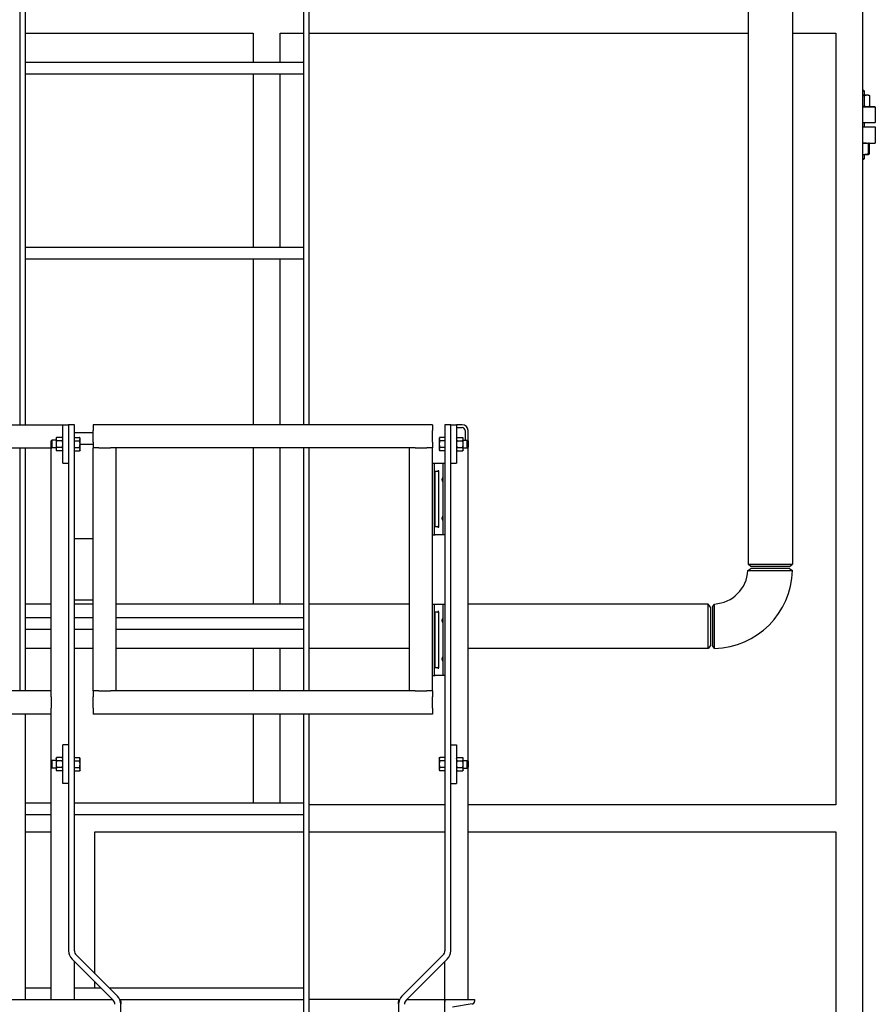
# Model space of a CAD drawing. Header units: inches. Extents: x 24 to 1128, y -58 to 748.
# Tile 574 of 656: x 981 to 1036, y 269 to 333. Entities that reach past the tile are written whole.
import ezdxf

# ---------------------------------------------------------------- set-up
doc = ezdxf.new("R2010")
doc.units = ezdxf.units.IN
doc.header["$LTSCALE"] = 32
doc.header["$MEASUREMENT"] = 0
doc.layers.add('Visible (ANSI)', color=7, linetype='Continuous', lineweight=30)

msp = doc.modelspace()

# ---------------------------------------------------------------- linework, layer by layer
at = {"layer": 'Visible (ANSI)'}
for p, q in [((1027.87834, 356.4648), (1027.87834, 297.56504)), ((1030.75334, 356.4648), (1030.75334, 297.56504)), ((980.69084, 333.79801), (980.69084, 306.60867)), ((981.06584, 306.60867), (981.06584, 333.79801)), ((999.06584, 333.79801), (999.06584, 306.60867)), ((999.44084, 306.60867), (999.44084, 333.79801)), ((1035.31584, 185.86817), (1035.31584, 333.73367)), ((981.06584, 331.98367), (995.81584, 331.98367)), ((995.81584, 331.98367), (995.81584, 330.10867)), ((997.56584, 330.10867), (997.56584, 331.98367)), ((997.56584, 331.98367), (999.06584, 331.98367)), ((999.44084, 331.98367), (1027.87834, 331.98367)), ((1030.75334, 331.98367), (1033.56584, 331.98367)), ((1033.56584, 331.98367), (1033.56584, 281.98367)), ((981.06584, 330.10867), (999.06584, 330.10867)), ((981.06584, 329.35867), (999.06584, 329.35867)), ((995.81584, 329.35867), (995.81584, 318.10867)), ((997.56584, 318.10867), (997.56584, 329.35867)), ((1035.31584, 328.29867), (1035.36564, 328.29867)), ((1035.42814, 328.23617), (1035.31584, 328.23617)), ((1035.36564, 328.29867), (1035.42814, 328.23617)), ((1035.42814, 327.96267), (1035.42814, 328.23617)), ((1035.59351, 327.96267), (1035.31584, 327.96267)), ((1035.4122, 327.27376), (1035.4122, 327.91758)), ((1035.67814, 327.96267), (1035.59351, 327.96267)), ((1035.67814, 327.96267), (1035.77365, 327.91813)), ((1035.77483, 327.27376), (1035.77483, 327.91758)), ((1035.31584, 327.22867), (1036.08885, 327.22867)), ((1036.1201, 327.19742), (1035.31584, 327.19742)), ((1035.67814, 327.22867), (1035.77365, 327.2732)), ((1036.08885, 327.22867), (1036.1201, 327.19742)), ((1036.1201, 327.19742), (1036.1201, 326.19992)), ((1035.31584, 326.19992), (1036.1201, 326.19992)), ((1036.08885, 326.16867), (1035.31584, 326.16867)), ((1035.42814, 325.92367), (1035.42814, 326.16867)), ((1036.08885, 326.16867), (1036.1201, 326.19992)), ((1035.31584, 325.92367), (1036.1201, 325.92367)), ((1036.1201, 325.92367), (1036.1201, 324.86367)), ((1035.31584, 324.86367), (1036.1201, 324.86367)), ((1035.67814, 324.86367), (1035.70019, 324.85339)), ((1035.67814, 324.17476), (1035.67814, 324.81858)), ((1035.75024, 324.17476), (1035.75024, 324.81858)), ((1035.31584, 324.12967), (1035.36564, 324.12967)), ((1035.31584, 323.86117), (1035.42814, 323.86117)), ((1035.36564, 323.79867), (1035.31584, 323.79867)), ((1035.36564, 324.12967), (1035.67814, 324.12967)), ((1035.36564, 323.79867), (1035.42814, 323.86117)), ((1035.42814, 323.86117), (1035.42814, 324.12967)), ((1035.67814, 324.12967), (1035.70019, 324.13995)), ((981.06584, 318.10867), (999.06584, 318.10867)), ((981.06584, 317.35867), (999.06584, 317.35867)), ((995.81584, 317.35867), (995.81584, 306.60867)), ((997.56584, 306.60867), (997.56584, 317.35867)), ((905.73584, 306.60867), (983.48584, 306.60867)), ((983.48584, 304.10867), (983.48584, 306.60867)), ((983.48584, 306.60867), (983.86084, 306.60867)), ((984.23584, 306.60867), (983.86084, 306.60867)), ((983.86084, 306.60867), (983.86084, 272.514)), ((984.23584, 272.514), (984.23584, 306.60867)), ((1007.44135, 306.60867), (985.44135, 306.60867)), ((985.44135, 306.60867), (985.44135, 306.23367)), ((1007.44135, 306.60867), (1007.44135, 306.23367)), ((1008.61084, 306.60867), (1008.23584, 306.60867)), ((1008.23584, 306.60867), (1008.23584, 272.514)), ((1008.61084, 306.60867), (1008.98584, 306.60867)), ((1008.61084, 272.514), (1008.61084, 306.60867)), ((1008.98584, 306.60867), (1008.98584, 304.10867)), ((1009.36084, 306.60867), (1008.98584, 306.60867)), ((1008.98584, 306.42117), (1009.36084, 306.42117)), ((983.04784, 305.73367), (983.08133, 305.79168)), ((983.04784, 305.73367), (983.04784, 305.68343)), ((983.04784, 305.68343), (983.04784, 305.35867)), ((983.45234, 305.79168), (983.08133, 305.79168)), ((983.48584, 305.73367), (983.45234, 305.79168)), ((984.23584, 306.10867), (985.44135, 306.10867)), ((984.23584, 305.68343), (984.23584, 305.79168)), ((984.23584, 305.79168), (984.56635, 305.79168)), ((984.23584, 305.73367), (984.23584, 305.73367)), ((984.23584, 305.57518), (984.23584, 305.68343)), ((984.59984, 305.73367), (984.56635, 305.79168)), ((984.59984, 305.68343), (984.59984, 305.73367)), ((984.59984, 305.35867), (984.59984, 305.68343)), ((985.44135, 305.48367), (985.44135, 306.23367)), ((1007.44135, 305.48367), (1007.44135, 306.23367)), ((1007.87183, 305.73367), (1007.90533, 305.79168)), ((1007.87183, 305.73367), (1007.87183, 305.68343)), ((1007.87183, 305.68343), (1007.87183, 305.35867)), ((1008.23583, 305.79168), (1007.90533, 305.79168)), ((1008.23583, 305.79168), (1008.23583, 305.68343)), ((1008.23583, 305.73367), (1008.23584, 305.73367)), ((1008.23583, 305.68343), (1008.23583, 305.57518)), ((1008.98584, 305.73367), (1009.01933, 305.79168)), ((1009.01933, 305.79168), (1009.39034, 305.79168)), ((1009.42384, 305.73367), (1009.39034, 305.79168)), ((1009.42384, 305.68343), (1009.42384, 305.73367)), ((1009.42384, 305.35867), (1009.42384, 305.68343)), ((1009.54834, 306.23367), (1009.54834, 305.60867)), ((1009.73584, 305.56148), (1009.73584, 306.23367)), ((905.73584, 305.10867), (982.73584, 305.10867)), ((980.69084, 305.10867), (980.69084, 289.35867)), ((981.06584, 289.35867), (981.06584, 305.10867)), ((982.73584, 305.56148), (982.78161, 305.60867)), ((982.73584, 305.15586), (982.73584, 305.56148)), ((982.73584, 305.15586), (982.78161, 305.10867)), ((982.73584, 305.10867), (982.78161, 305.10867)), ((982.73584, 289.35867), (982.73584, 305.10867)), ((982.78161, 305.60867), (982.78161, 305.10867)), ((983.04784, 305.60867), (982.78161, 305.60867)), ((983.04784, 305.10867), (982.78161, 305.10867)), ((983.04784, 305.35867), (983.04784, 305.03391)), ((983.04784, 305.03391), (983.04784, 304.98367)), ((983.45234, 305.57518), (983.08133, 305.57518)), ((983.45234, 305.14216), (983.08133, 305.14216)), ((984.23584, 305.57518), (984.56635, 305.57518)), ((984.23584, 305.35867), (984.23584, 305.57518)), ((984.23584, 305.14216), (984.23584, 305.35867)), ((984.23584, 305.14216), (984.56635, 305.14216)), ((984.23584, 305.03391), (984.23584, 305.14216)), ((984.23584, 304.92566), (984.23584, 305.03391)), ((984.59984, 305.35867), (985.44135, 305.35867)), ((984.59984, 305.03391), (984.59984, 305.35867)), ((984.59984, 304.98367), (984.59984, 305.03391)), ((985.44135, 305.48367), (985.44135, 305.10867)), ((985.44135, 289.35867), (985.44135, 305.10867)), ((985.81635, 305.10867), (985.44135, 305.10867)), ((985.81635, 305.10867), (986.56635, 305.10867)), ((986.94135, 305.10867), (986.56635, 305.10867)), ((1005.94135, 305.10867), (986.94135, 305.10867)), ((986.94135, 289.35867), (986.94135, 305.10867)), ((995.81584, 305.10867), (995.81584, 294.98367)), ((997.56584, 294.98367), (997.56584, 305.10867)), ((999.06584, 305.10867), (999.06584, 289.35867)), ((999.44084, 289.35867), (999.44084, 305.10867)), ((1005.94135, 289.35867), (1005.94135, 305.10867)), ((1006.31635, 305.10867), (1005.94135, 305.10867)), ((1006.31635, 305.10867), (1007.06635, 305.10867)), ((1007.44135, 305.10867), (1007.06635, 305.10867)), ((1007.44135, 305.48367), (1007.44135, 305.10867)), ((1007.44135, 289.35867), (1007.44135, 305.10867)), ((1007.87183, 305.35867), (1007.87183, 305.03391)), ((1007.87183, 305.03391), (1007.87183, 304.98367)), ((1008.23583, 305.57518), (1007.90533, 305.57518)), ((1008.23583, 305.14216), (1007.90533, 305.14216)), ((1008.23583, 305.57518), (1008.23583, 305.35867)), ((1008.23583, 305.35867), (1008.23583, 305.14216)), ((1008.23583, 305.14216), (1008.23583, 305.03391)), ((1008.23583, 305.03391), (1008.23583, 304.92566)), ((1009.01933, 305.57518), (1009.39034, 305.57518)), ((1009.01933, 305.14216), (1009.39034, 305.14216)), ((1009.42384, 305.60867), (1009.69007, 305.60867)), ((1009.42384, 305.03391), (1009.42384, 305.35867)), ((1009.42384, 305.10867), (1009.69007, 305.10867)), ((1009.42384, 304.98367), (1009.42384, 305.03391)), ((1009.69007, 305.10867), (1009.69007, 305.60867)), ((1009.73584, 305.56148), (1009.69007, 305.60867)), ((1009.73584, 305.15586), (1009.69007, 305.10867)), ((1009.69007, 305.10867), (1009.73584, 305.10867)), ((1009.73584, 305.56148), (1009.73584, 305.15586)), ((1009.73584, 284.81148), (1009.73584, 305.10867)), ((983.04784, 304.98367), (983.08133, 304.92566)), ((983.45234, 304.92566), (983.08133, 304.92566)), ((983.48584, 304.98367), (983.45234, 304.92566)), ((984.23584, 304.98367), (984.23584, 304.98367)), ((984.23584, 304.92566), (984.56635, 304.92566)), ((984.59984, 304.98367), (984.56635, 304.92566)), ((1007.87183, 304.98367), (1007.90533, 304.92566)), ((1008.23583, 304.92566), (1007.90533, 304.92566)), ((1008.23583, 304.98367), (1008.23584, 304.98367)), ((1008.98584, 304.98367), (1009.01933, 304.92566)), ((1009.01933, 304.92566), (1009.39034, 304.92566)), ((1009.42384, 304.98367), (1009.39034, 304.92566)), ((983.48584, 304.10867), (983.86084, 304.10867)), ((1007.44135, 304.10867), (1007.56635, 304.10867)), ((1007.56635, 299.48367), (1007.56635, 304.10867)), ((1007.56635, 304.10867), (1007.60321, 304.10867)), ((1007.60321, 304.10867), (1008.11084, 304.10867)), ((1008.11084, 304.10867), (1008.23584, 304.10867)), ((1008.11084, 304.10867), (1008.11084, 299.48367)), ((1008.61084, 304.10867), (1008.98584, 304.10867)), ((1007.60471, 300.02534), (1007.60471, 303.567)), ((1007.60607, 303.60867), (1007.77059, 303.60867)), ((1007.83309, 303.61507), (1007.83309, 299.97727)), ((1007.77059, 299.98367), (1007.60607, 299.98367)), ((1007.44135, 299.48367), (1007.56635, 299.48367)), ((1007.56635, 299.48367), (1007.60321, 299.48367)), ((1008.11084, 299.48367), (1007.60321, 299.48367)), ((1008.23584, 299.48367), (1008.11084, 299.48367)), ((984.23584, 299.23367), (985.44135, 299.23367)), ((1027.87834, 297.56504), (1030.75334, 297.56504)), ((1028.06584, 297.42117), (1027.87834, 297.56504)), ((1030.56584, 297.42117), (1028.06584, 297.42117)), ((1030.56584, 297.42117), (1030.75334, 297.56504)), ((1027.87145, 297.15385), (1028.06334, 297.29617)), ((1030.56824, 297.29617), (1028.06334, 297.29617)), ((1030.56834, 297.29617), (1030.75389, 297.15379)), ((982.73584, 294.98367), (981.06584, 294.98367)), ((985.44135, 295.23367), (984.23584, 295.23367)), ((985.44135, 294.98367), (984.23584, 294.98367)), ((999.06584, 294.98367), (986.94135, 294.98367)), ((1005.94135, 294.98367), (999.44084, 294.98367)), ((1007.44135, 294.98367), (1007.56635, 294.98367)), ((1007.56635, 290.35867), (1007.56635, 294.98367)), ((1007.56635, 294.98367), (1007.60321, 294.98367)), ((1007.60321, 294.98367), (1008.11084, 294.98367)), ((1008.11084, 294.98367), (1008.23584, 294.98367)), ((1008.11084, 294.98367), (1008.11084, 290.35867)), ((1025.29696, 294.98367), (1009.73584, 294.98367)), ((1025.29696, 292.10867), (1025.29696, 294.98367)), ((1025.44084, 294.79617), (1025.29696, 294.98367)), ((1025.56584, 294.79867), (1025.70816, 294.99056)), ((1007.60471, 290.90034), (1007.60471, 294.442)), ((1007.60607, 294.48367), (1007.77059, 294.48367)), ((1007.83309, 294.49007), (1007.83309, 290.85227)), ((1025.44084, 294.79617), (1025.44084, 292.29617)), ((1025.56584, 294.79867), (1025.56584, 292.29377)), ((981.06584, 294.10867), (982.73584, 294.10867)), ((984.23584, 294.10867), (985.44135, 294.10867)), ((986.94135, 294.10867), (999.06584, 294.10867)), ((981.06584, 293.35867), (982.73584, 293.35867)), ((984.23584, 293.35867), (985.44135, 293.35867)), ((986.94135, 293.35867), (999.06584, 293.35867)), ((1025.44084, 292.29617), (1025.29696, 292.10867)), ((1025.70821, 292.10812), (1025.56584, 292.29367)), ((982.73584, 292.10867), (981.06584, 292.10867)), ((985.44135, 292.10867), (984.23584, 292.10867)), ((999.06584, 292.10867), (986.94135, 292.10867)), ((995.81584, 292.10867), (995.81584, 289.35867)), ((997.56584, 289.35867), (997.56584, 292.10867)), ((1005.94135, 292.10867), (999.44084, 292.10867)), ((1025.29696, 292.10867), (1009.73584, 292.10867)), ((1007.44135, 290.35867), (1007.56635, 290.35867)), ((1007.56635, 290.35867), (1007.60321, 290.35867)), ((1008.11084, 290.35867), (1007.60321, 290.35867)), ((1007.77059, 290.85867), (1007.60607, 290.85867)), ((1008.23584, 290.35867), (1008.11084, 290.35867)), ((982.73584, 289.35867), (905.73584, 289.35867)), ((982.73584, 288.98367), (982.73584, 289.35867)), ((985.44135, 289.35867), (985.44135, 288.98367)), ((985.81635, 289.35867), (985.44135, 289.35867)), ((985.81635, 289.35867), (986.56635, 289.35867)), ((986.94135, 289.35867), (986.56635, 289.35867)), ((1005.94135, 289.35867), (986.94135, 289.35867)), ((1006.31635, 289.35867), (1005.94135, 289.35867)), ((1006.31635, 289.35867), (1007.06635, 289.35867)), ((1007.44135, 289.35867), (1007.06635, 289.35867)), ((1007.44135, 289.35867), (1007.44135, 288.98367)), ((982.73584, 288.98367), (982.73584, 288.23367)), ((985.44135, 288.23367), (985.44135, 288.98367)), ((1007.44135, 288.23367), (1007.44135, 288.98367)), ((982.73584, 287.85867), (905.73584, 287.85867)), ((981.06584, 269.35867), (981.06584, 287.85867)), ((982.73584, 287.85867), (982.73584, 288.23367)), ((982.73584, 284.81148), (982.73584, 287.85867)), ((985.44135, 288.23367), (985.44135, 287.85867)), ((1007.44135, 287.85867), (985.44135, 287.85867)), ((995.81584, 287.85867), (995.81584, 282.10867)), ((997.56584, 282.10867), (997.56584, 287.85867)), ((999.06584, 287.85867), (999.06584, 265.60867)), ((999.44084, 265.60867), (999.44084, 287.85867)), ((1007.44135, 288.23367), (1007.44135, 287.85867)), ((983.86084, 285.85867), (983.48584, 285.85867)), ((983.48584, 283.35867), (983.48584, 285.85867)), ((1008.61084, 285.85867), (1008.98584, 285.85867)), ((1008.98584, 285.85867), (1008.98584, 283.35867)), ((982.73584, 284.81148), (982.78161, 284.85867)), ((982.73584, 284.40586), (982.73584, 284.81148)), ((982.78161, 284.85867), (982.78161, 284.35867)), ((983.04784, 284.85867), (982.78161, 284.85867)), ((983.04784, 284.98367), (983.08133, 285.04168)), ((983.04784, 284.98367), (983.04784, 284.93343)), ((983.04784, 284.93343), (983.04784, 284.60867)), ((983.04784, 284.60867), (983.04784, 284.28391)), ((983.45234, 285.04168), (983.08133, 285.04168)), ((983.45234, 284.82518), (983.08133, 284.82518)), ((983.48584, 284.98367), (983.45234, 285.04168)), ((984.23584, 284.93343), (984.23584, 285.04168)), ((984.23584, 285.04168), (984.56635, 285.04168)), ((984.23584, 284.98367), (984.23584, 284.98367)), ((984.23584, 284.82518), (984.23584, 284.93343)), ((984.23584, 284.82518), (984.56635, 284.82518)), ((984.23584, 284.60867), (984.23584, 284.82518)), ((984.23584, 284.39216), (984.23584, 284.60867)), ((984.59984, 284.98367), (984.56635, 285.04168)), ((984.59984, 284.93343), (984.59984, 284.98367)), ((984.59984, 284.60867), (984.59984, 284.93343)), ((984.59984, 284.28391), (984.59984, 284.60867)), ((1007.87183, 284.98367), (1007.90533, 285.04168)), ((1007.87183, 284.98367), (1007.87183, 284.93343)), ((1007.87183, 284.93343), (1007.87183, 284.60867)), ((1007.87183, 284.60867), (1007.87183, 284.28391)), ((1008.23583, 285.04168), (1007.90533, 285.04168)), ((1008.23583, 284.82518), (1007.90533, 284.82518)), ((1008.23583, 285.04168), (1008.23583, 284.93343)), ((1008.23583, 284.98367), (1008.23584, 284.98367)), ((1008.23583, 284.93343), (1008.23583, 284.82518)), ((1008.23583, 284.82518), (1008.23583, 284.60867)), ((1008.23583, 284.60867), (1008.23583, 284.39216)), ((1008.98584, 284.98367), (1009.01933, 285.04168)), ((1009.01933, 285.04168), (1009.39034, 285.04168)), ((1009.01933, 284.82518), (1009.39034, 284.82518)), ((1009.42384, 284.98367), (1009.39034, 285.04168)), ((1009.42384, 284.93343), (1009.42384, 284.98367)), ((1009.42384, 284.60867), (1009.42384, 284.93343)), ((1009.42384, 284.85867), (1009.69007, 284.85867)), ((1009.42384, 284.28391), (1009.42384, 284.60867)), ((1009.69007, 284.35867), (1009.69007, 284.85867)), ((1009.73584, 284.81148), (1009.69007, 284.85867)), ((1009.73584, 284.81148), (1009.73584, 284.40586)), ((982.73584, 284.40586), (982.78161, 284.35867)), ((982.73584, 269.35867), (982.73584, 284.40586)), ((983.04784, 284.35867), (982.78161, 284.35867)), ((983.04784, 284.28391), (983.04784, 284.23367)), ((983.04784, 284.23367), (983.08133, 284.17566)), ((983.45234, 284.39216), (983.08133, 284.39216)), ((983.45234, 284.17566), (983.08133, 284.17566)), ((983.48584, 284.23367), (983.45234, 284.17566)), ((984.23584, 284.39216), (984.56635, 284.39216)), ((984.23584, 284.28391), (984.23584, 284.39216)), ((984.23584, 284.17566), (984.23584, 284.28391)), ((984.23584, 284.23367), (984.23584, 284.23367)), ((984.23584, 284.17566), (984.56635, 284.17566)), ((984.59984, 284.23367), (984.56635, 284.17566)), ((984.59984, 284.23367), (984.59984, 284.28391)), ((1007.87183, 284.28391), (1007.87183, 284.23367)), ((1007.87183, 284.23367), (1007.90533, 284.17566)), ((1008.23583, 284.39216), (1007.90533, 284.39216)), ((1008.23583, 284.17566), (1007.90533, 284.17566)), ((1008.23583, 284.39216), (1008.23583, 284.28391)), ((1008.23583, 284.28391), (1008.23583, 284.17566)), ((1008.23583, 284.23367), (1008.23584, 284.23367)), ((1008.98584, 284.23367), (1009.01933, 284.17566)), ((1009.01933, 284.39216), (1009.39034, 284.39216)), ((1009.01933, 284.17566), (1009.39034, 284.17566)), ((1009.42384, 284.23367), (1009.39034, 284.17566)), ((1009.42384, 284.35867), (1009.69007, 284.35867)), ((1009.42384, 284.23367), (1009.42384, 284.28391)), ((1009.73584, 284.40586), (1009.69007, 284.35867)), ((1009.73584, 269.35867), (1009.73584, 284.40586)), ((983.86084, 283.35867), (983.48584, 283.35867)), ((1008.61084, 283.35867), (1008.98584, 283.35867)), ((981.06584, 282.10867), (982.73584, 282.10867)), ((984.23584, 282.10867), (999.06584, 282.10867)), ((1008.23584, 281.98367), (999.44084, 281.98367)), ((1033.56584, 281.98367), (1009.73584, 281.98367)), ((981.06584, 281.35867), (982.73584, 281.35867)), ((984.23584, 281.35867), (999.06584, 281.35867)), ((981.06584, 280.23367), (982.73584, 280.23367)), ((985.56584, 271.02867), (985.56584, 280.23367)), ((985.56584, 280.23367), (999.06584, 280.23367)), ((999.44084, 280.23367), (1008.23584, 280.23367)), ((1009.73584, 280.23367), (1033.56584, 280.23367)), ((1033.56584, 280.23367), (1033.56584, 232.23367)), ((984.08051, 271.98367), (986.751, 269.31317)), ((987.01617, 269.57834), (984.34567, 272.24883)), ((1008.126, 272.24883), (1005.45551, 269.57834)), ((1005.72067, 269.31317), (1008.39117, 271.98367)), ((984.23584, 269.35867), (984.23584, 271.82834)), ((1008.23584, 269.35867), (1008.23584, 271.82834)), ((981.06584, 270.10867), (982.73584, 270.10867)), ((984.23584, 270.10867), (985.95551, 270.10867)), ((985.56584, 270.10867), (985.56584, 270.49834)), ((986.48584, 270.10867), (999.06584, 270.10867)), ((905.73584, 269.35867), (986.70551, 269.35867)), ((987.16847, 269.35867), (987.23584, 269.35867)), ((987.23584, 269.35867), (999.06584, 269.35867)), ((987.23584, 269.23765), (987.23584, 269.35867)), ((1005.23584, 269.35867), (999.44084, 269.35867)), ((1005.23584, 269.35867), (1005.23584, 269.23765)), ((1005.23584, 269.35867), (1005.3032, 269.35867)), ((1005.76617, 269.35867), (1008.23584, 269.35867)), ((1008.23584, 263.35867), (1008.23584, 269.35867)), ((1008.23584, 269.35867), (1010.15584, 269.35867)), ((1008.23584, 269.35867), (1008.23584, 269.23765)), ((1010.15584, 269.35867), (1010.15584, 269.23765)), ((987.23584, 269.23765), (987.23584, 269.06851)), ((987.23584, 269.04801), (987.23584, 269.06851)), ((987.23584, 172.60867), (987.23584, 269.04801)), ((1005.23584, 269.06851), (1005.23584, 269.23765)), ((1005.23584, 269.06851), (1005.23584, 269.04801)), ((1005.23584, 269.04801), (1005.23584, 172.60867)), ((1010.01264, 269.06851), (1008.72223, 268.85257))]:
    msp.add_line(p, q, dxfattribs=at)
for centre, radius, start, end in [((1009.36084, 306.23367), 0.375, 0, 90), ((1009.36084, 306.23367), 0.1875, 0, 90), ((1007.77059, 303.54617), 0.0625, 0, 90), ((1007.77059, 300.04617), 0.0625, 270, 0), ((1025.56584, 297.29617), 2.31, 273.5322723, 356.4677277), ((1025.56584, 297.29617), 5.19, 271.5719678, 358.4280322), ((1007.77059, 294.42117), 0.0625, 0, 90), ((1007.77059, 290.92117), 0.0625, 270, 0), ((984.61084, 272.514), 0.75, 180, 225), ((984.61084, 272.514), 0.375, 180, 225), ((1007.86084, 272.514), 0.375, 315, 0), ((1007.86084, 272.514), 0.75, 315, 0), ((986.48584, 269.04801), 0.375, 0, 45), ((986.48584, 269.04801), 0.75, 0, 45), ((1005.98584, 269.04801), 0.75, 135, 180), ((1005.98584, 269.04801), 0.375, 135, 180), ((1009.98434, 269.23765), 0.1715, 279.5, 0)]:
    msp.add_arc(centre, radius, start, end, dxfattribs=at)
for centre in [(1007.57728, 303.04617), (1007.57728, 300.54617), (1007.57728, 293.92117), (1007.57728, 291.42117)]:
    msp.add_ellipse(centre, major_axis=(0, -0.09843), ratio=0.03492077, dxfattribs=at)
for centre, start_param, end_param in [((1007.60617, 303.567), 3.14159265, 4.71238898), ((1007.60617, 300.02534), 4.71238898, 6.28318531), ((1007.60617, 294.442), 3.14159265, 4.71238898), ((1007.60617, 290.90034), 4.71238898, 6.28318531)]:
    msp.add_ellipse(centre, major_axis=(0, -0.04167), ratio=0.03492077, start_param=start_param, end_param=end_param, dxfattribs=at)
for points, weights in [([(1035.4122, 327.91758), (1035.36254, 327.92916), (1035.31584, 327.93765)], [1, 1.00948017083, 1.01422452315]), ([(1035.59351, 327.96267), (1035.50937, 327.96267), (1035.4122, 327.91758)], [1, 1.0379548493, 1]), ([(1035.77483, 327.91758), (1035.67766, 327.96267), (1035.59351, 327.96267)], [1, 1.0379548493, 1]), ([(1035.77365, 327.91813), (1035.77424, 327.91786), (1035.77483, 327.91758)], [1.0004459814, 1.00022431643, 1]), ([(1035.31584, 327.25369), (1035.36254, 327.26218), (1035.4122, 327.27376)], [1.01422452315, 1.00948017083, 1]), ([(1035.4122, 327.27376), (1035.50937, 327.22867), (1035.59351, 327.22867)], [1, 1.0379548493, 1]), ([(1035.59351, 327.22867), (1035.67766, 327.22867), (1035.77483, 327.27376)], [1, 1.0379548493, 1]), ([(1035.77483, 327.27376), (1035.77424, 327.27348), (1035.77365, 327.2732)], [1, 1.00022431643, 1.0004459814]), ([(1035.36564, 324.86367), (1035.34079, 324.86367), (1035.31584, 324.86244)], [1, 1.00630457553, 1.01051467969]), ([(1035.67814, 324.81858), (1035.51067, 324.86367), (1035.36564, 324.86367)], [1, 1.0379548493, 1]), ([(1035.67814, 324.86367), (1035.67814, 324.86367), (1035.67814, 324.81858)], [1, 1.0379548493, 1]), ([(1035.75024, 324.81858), (1035.71175, 324.85325), (1035.67814, 324.86115)], [1, 1.02892942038, 1.01375847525]), ([(1035.36564, 324.12967), (1035.51067, 324.12967), (1035.67814, 324.17476)], [1, 1.0379548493, 1]), ([(1035.67814, 324.13218), (1035.71175, 324.14009), (1035.75024, 324.17476)], [1.01375847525, 1.02892942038, 1]), ([(1035.67814, 324.17476), (1035.67814, 324.12967), (1035.67814, 324.12967)], [1, 1.0379548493, 1]), ([(1035.31584, 324.1309), (1035.34079, 324.12967), (1035.36564, 324.12967)], [1.01051467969, 1.00630457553, 1]), ([(983.08133, 305.79168), (983.04784, 305.73367), (983.04784, 305.68343)], [1, 1.0379548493, 1]), ([(983.04784, 305.68343), (983.04784, 305.63319), (983.08133, 305.57518)], [1, 1.0379548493, 1]), ([(983.48584, 305.68343), (983.48584, 305.73367), (983.45234, 305.79168)], [1, 1.0379548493, 1]), ([(983.45234, 305.57518), (983.48584, 305.63319), (983.48584, 305.68343)], [1, 1.0379548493, 1]), ([(984.59984, 305.68343), (984.59984, 305.73367), (984.56635, 305.79168)], [1, 1.0379548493, 1]), ([(984.56635, 305.57518), (984.59984, 305.63319), (984.59984, 305.68343)], [1, 1.0379548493, 1]), ([(1007.90533, 305.79168), (1007.87183, 305.73367), (1007.87183, 305.68343)], [1, 1.0379548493, 1]), ([(1007.87183, 305.68343), (1007.87183, 305.63319), (1007.90533, 305.57518)], [1, 1.0379548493, 1]), ([(1009.01933, 305.79168), (1008.98584, 305.73367), (1008.98584, 305.68343)], [1, 1.0379548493, 1]), ([(1008.98584, 305.68343), (1008.98584, 305.63319), (1009.01933, 305.57518)], [1, 1.0379548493, 1]), ([(1009.42384, 305.68343), (1009.42384, 305.73367), (1009.39034, 305.79168)], [1, 1.0379548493, 1]), ([(1009.39034, 305.57518), (1009.42384, 305.63319), (1009.42384, 305.68343)], [1, 1.0379548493, 1]), ([(983.08133, 305.57518), (983.04784, 305.45915), (983.04784, 305.35867)], [1, 1.0379548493, 1]), ([(983.04784, 305.35867), (983.04784, 305.25819), (983.08133, 305.14216)], [1, 1.0379548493, 1]), ([(983.08133, 305.14216), (983.04784, 305.08415), (983.04784, 305.03391)], [1, 1.0379548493, 1]), ([(983.04784, 305.03391), (983.04784, 304.98367), (983.08133, 304.92566)], [1, 1.0379548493, 1]), ([(983.48584, 305.35867), (983.48584, 305.45915), (983.45234, 305.57518)], [1, 1.0379548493, 1]), ([(983.45234, 305.14216), (983.48584, 305.25819), (983.48584, 305.35867)], [1, 1.0379548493, 1]), ([(983.48584, 305.03391), (983.48584, 305.08415), (983.45234, 305.14216)], [1, 1.0379548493, 1]), ([(983.45234, 304.92566), (983.48584, 304.98367), (983.48584, 305.03391)], [1, 1.0379548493, 1]), ([(984.59984, 305.35867), (984.59984, 305.45915), (984.56635, 305.57518)], [1, 1.0379548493, 1]), ([(984.56635, 305.14216), (984.59984, 305.25819), (984.59984, 305.35867)], [1, 1.0379548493, 1]), ([(984.59984, 305.03391), (984.59984, 305.08415), (984.56635, 305.14216)], [1, 1.0379548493, 1]), ([(984.56635, 304.92566), (984.59984, 304.98367), (984.59984, 305.03391)], [1, 1.0379548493, 1]), ([(1007.90533, 305.57518), (1007.87183, 305.45915), (1007.87183, 305.35867)], [1, 1.0379548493, 1]), ([(1007.87183, 305.35867), (1007.87183, 305.25819), (1007.90533, 305.14216)], [1, 1.0379548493, 1]), ([(1007.90533, 305.14216), (1007.87183, 305.08415), (1007.87183, 305.03391)], [1, 1.0379548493, 1]), ([(1007.87183, 305.03391), (1007.87183, 304.98367), (1007.90533, 304.92566)], [1, 1.0379548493, 1]), ([(1009.01933, 305.57518), (1008.98584, 305.45915), (1008.98584, 305.35867)], [1, 1.0379548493, 1]), ([(1008.98584, 305.35867), (1008.98584, 305.25819), (1009.01933, 305.14216)], [1, 1.0379548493, 1]), ([(1009.01933, 305.14216), (1008.98584, 305.08415), (1008.98584, 305.03391)], [1, 1.0379548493, 1]), ([(1008.98584, 305.03391), (1008.98584, 304.98367), (1009.01933, 304.92566)], [1, 1.0379548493, 1]), ([(1009.42384, 305.35867), (1009.42384, 305.45915), (1009.39034, 305.57518)], [1, 1.0379548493, 1]), ([(1009.39034, 305.14216), (1009.42384, 305.25819), (1009.42384, 305.35867)], [1, 1.0379548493, 1]), ([(1009.42384, 305.03391), (1009.42384, 305.08415), (1009.39034, 305.14216)], [1, 1.0379548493, 1]), ([(1009.39034, 304.92566), (1009.42384, 304.98367), (1009.42384, 305.03391)], [1, 1.0379548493, 1]), ([(983.08133, 285.04168), (983.04784, 284.98367), (983.04784, 284.93343)], [1, 1.0379548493, 1]), ([(983.04784, 284.93343), (983.04784, 284.88319), (983.08133, 284.82518)], [1, 1.0379548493, 1]), ([(983.08133, 284.82518), (983.04784, 284.70915), (983.04784, 284.60867)], [1, 1.0379548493, 1]), ([(983.04784, 284.60867), (983.04784, 284.50819), (983.08133, 284.39216)], [1, 1.0379548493, 1]), ([(983.48584, 284.93343), (983.48584, 284.98367), (983.45234, 285.04168)], [1, 1.0379548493, 1]), ([(983.45234, 284.82518), (983.48584, 284.88319), (983.48584, 284.93343)], [1, 1.0379548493, 1]), ([(983.48584, 284.60867), (983.48584, 284.70915), (983.45234, 284.82518)], [1, 1.0379548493, 1]), ([(983.45234, 284.39216), (983.48584, 284.50819), (983.48584, 284.60867)], [1, 1.0379548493, 1]), ([(984.59984, 284.93343), (984.59984, 284.98367), (984.56635, 285.04168)], [1, 1.0379548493, 1]), ([(984.56635, 284.82518), (984.59984, 284.88319), (984.59984, 284.93343)], [1, 1.0379548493, 1]), ([(984.59984, 284.60867), (984.59984, 284.70915), (984.56635, 284.82518)], [1, 1.0379548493, 1]), ([(984.56635, 284.39216), (984.59984, 284.50819), (984.59984, 284.60867)], [1, 1.0379548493, 1]), ([(1007.90533, 285.04168), (1007.87183, 284.98367), (1007.87183, 284.93343)], [1, 1.0379548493, 1]), ([(1007.87183, 284.93343), (1007.87183, 284.88319), (1007.90533, 284.82518)], [1, 1.0379548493, 1]), ([(1007.90533, 284.82518), (1007.87183, 284.70915), (1007.87183, 284.60867)], [1, 1.0379548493, 1]), ([(1007.87183, 284.60867), (1007.87183, 284.50819), (1007.90533, 284.39216)], [1, 1.0379548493, 1]), ([(1009.01933, 285.04168), (1008.98584, 284.98367), (1008.98584, 284.93343)], [1, 1.0379548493, 1]), ([(1008.98584, 284.93343), (1008.98584, 284.88319), (1009.01933, 284.82518)], [1, 1.0379548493, 1]), ([(1009.01933, 284.82518), (1008.98584, 284.70915), (1008.98584, 284.60867)], [1, 1.0379548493, 1]), ([(1008.98584, 284.60867), (1008.98584, 284.50819), (1009.01933, 284.39216)], [1, 1.0379548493, 1]), ([(1009.42384, 284.93343), (1009.42384, 284.98367), (1009.39034, 285.04168)], [1, 1.0379548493, 1]), ([(1009.39034, 284.82518), (1009.42384, 284.88319), (1009.42384, 284.93343)], [1, 1.0379548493, 1]), ([(1009.42384, 284.60867), (1009.42384, 284.70915), (1009.39034, 284.82518)], [1, 1.0379548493, 1]), ([(1009.39034, 284.39216), (1009.42384, 284.50819), (1009.42384, 284.60867)], [1, 1.0379548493, 1]), ([(983.08133, 284.39216), (983.04784, 284.33415), (983.04784, 284.28391)], [1, 1.0379548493, 1]), ([(983.04784, 284.28391), (983.04784, 284.23367), (983.08133, 284.17566)], [1, 1.0379548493, 1]), ([(983.48584, 284.28391), (983.48584, 284.33415), (983.45234, 284.39216)], [1, 1.0379548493, 1]), ([(983.45234, 284.17566), (983.48584, 284.23367), (983.48584, 284.28391)], [1, 1.0379548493, 1]), ([(984.59984, 284.28391), (984.59984, 284.33415), (984.56635, 284.39216)], [1, 1.0379548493, 1]), ([(984.56635, 284.17566), (984.59984, 284.23367), (984.59984, 284.28391)], [1, 1.0379548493, 1]), ([(1007.90533, 284.39216), (1007.87183, 284.33415), (1007.87183, 284.28391)], [1, 1.0379548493, 1]), ([(1007.87183, 284.28391), (1007.87183, 284.23367), (1007.90533, 284.17566)], [1, 1.0379548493, 1]), ([(1009.01933, 284.39216), (1008.98584, 284.33415), (1008.98584, 284.28391)], [1, 1.0379548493, 1]), ([(1008.98584, 284.28391), (1008.98584, 284.23367), (1009.01933, 284.17566)], [1, 1.0379548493, 1]), ([(1009.42384, 284.28391), (1009.42384, 284.33415), (1009.39034, 284.39216)], [1, 1.0379548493, 1]), ([(1009.39034, 284.17566), (1009.42384, 284.23367), (1009.42384, 284.28391)], [1, 1.0379548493, 1])]:
    msp.add_rational_spline(points, weights, degree=2, dxfattribs=at)
for points in [[(1007.60321, 304.10867), (1007.60326, 304.10867), (1007.60332, 304.10856), (1007.60338, 304.10837)], [(1007.60338, 299.48397), (1007.60332, 299.48377), (1007.60326, 299.48367), (1007.60321, 299.48367)], [(1007.60321, 294.98367), (1007.60326, 294.98367), (1007.60332, 294.98356), (1007.60338, 294.98337)], [(1007.60338, 290.35897), (1007.60332, 290.35877), (1007.60326, 290.35867), (1007.60321, 290.35867)]]:
    msp.add_open_spline(points, degree=3, dxfattribs=at)
for points, knots in [([(1007.83309, 303.61507), (1007.83309, 303.61829), (1007.83299, 303.62151), (1007.83221, 303.63399), (1007.83077, 303.6431), (1007.8256, 303.66087), (1007.82229, 303.66708), (1007.8198, 303.67104), (1007.81976, 303.67111), (1007.81972, 303.67117)], [0, 0, 0, 0, 0.024551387, 0.024551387, 0.095629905, 0.095629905, 0.174881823, 0.174881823, 0.176157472, 0.176157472, 0.176157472, 0.176157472]), ([(1008.09382, 303.04617), (1008.09382, 303.03383), (1008.09344, 303.02068), (1008.09179, 302.99652), (1008.09052, 302.98551), (1008.08735, 302.96793), (1008.08522, 302.96028), (1008.08019, 302.95019), (1008.07728, 302.94774), (1008.07143, 302.94774), (1008.06809, 302.95025), (1008.06158, 302.96045), (1008.05841, 302.96813), (1008.05334, 302.98568), (1008.05106, 302.99662), (1008.04798, 303.02068), (1008.04719, 303.03381), (1008.04719, 303.05853), (1008.04798, 303.07166), (1008.05106, 303.09572), (1008.05334, 303.10665), (1008.05841, 303.12421), (1008.06158, 303.13189), (1008.06809, 303.14209), (1008.07143, 303.14459), (1008.07728, 303.14459), (1008.08019, 303.14215), (1008.08522, 303.13206), (1008.08735, 303.12441), (1008.09052, 303.10683), (1008.09179, 303.09582), (1008.09344, 303.07166), (1008.09382, 303.05851), (1008.09382, 303.04617)], [0, 0, 0, 0, 0.09401122, 0.09401122, 0.18802243, 0.18802243, 0.28431105, 0.28431105, 0.38059967, 0.38059967, 0.4782167, 0.4782167, 0.57583373, 0.57583373, 0.6699888, 0.6699888, 0.76414388, 0.76414388, 0.85829895, 0.85829895, 0.95245403, 0.95245403, 1.05007106, 1.05007106, 1.14768808, 1.14768808, 1.2439767, 1.2439767, 1.34026532, 1.34026532, 1.43427654, 1.43427654, 1.52828776, 1.52828776, 1.52828776, 1.52828776]), ([(1008.09382, 300.54617), (1008.09382, 300.53383), (1008.09344, 300.52068), (1008.09179, 300.49652), (1008.09052, 300.48551), (1008.08735, 300.46793), (1008.08522, 300.46028), (1008.08019, 300.45019), (1008.07728, 300.44774), (1008.07143, 300.44774), (1008.06809, 300.45025), (1008.06158, 300.46045), (1008.05841, 300.46813), (1008.05334, 300.48568), (1008.05106, 300.49662), (1008.04798, 300.52068), (1008.04719, 300.53381), (1008.04719, 300.55853), (1008.04798, 300.57166), (1008.05106, 300.59572), (1008.05334, 300.60665), (1008.05841, 300.62421), (1008.06158, 300.63189), (1008.06809, 300.64209), (1008.07143, 300.64459), (1008.07728, 300.64459), (1008.08019, 300.64215), (1008.08522, 300.63206), (1008.08735, 300.62441), (1008.09052, 300.60683), (1008.09179, 300.59582), (1008.09344, 300.57166), (1008.09382, 300.55851), (1008.09382, 300.54617)], [0, 0, 0, 0, 0.09401122, 0.09401122, 0.18802243, 0.18802243, 0.28431105, 0.28431105, 0.38059967, 0.38059967, 0.4782167, 0.4782167, 0.57583373, 0.57583373, 0.6699888, 0.6699888, 0.76414388, 0.76414388, 0.85829895, 0.85829895, 0.95245403, 0.95245403, 1.05007106, 1.05007106, 1.14768808, 1.14768808, 1.2439767, 1.2439767, 1.34026532, 1.34026532, 1.43427654, 1.43427654, 1.52828776, 1.52828776, 1.52828776, 1.52828776]), ([(1007.81972, 299.92117), (1007.81976, 299.92123), (1007.8198, 299.92129), (1007.82294, 299.9263), (1007.82547, 299.9319), (1007.8297, 299.94494), (1007.83122, 299.95236), (1007.83277, 299.96568), (1007.83309, 299.97148), (1007.83309, 299.97727)], [-0.000682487, -0.000682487, -0.000682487, -0.000682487, 0, 0, 0.053671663, 0.053671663, 0.113306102, 0.113306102, 0.157716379, 0.157716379, 0.157716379, 0.157716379]), ([(1027.87145, 297.15385), (1027.87145, 297.15385), (1027.89317, 297.15385), (1027.9925, 297.15383), (1028.08673, 297.15382), (1028.33356, 297.1538), (1028.48542, 297.15379), (1028.8383, 297.15378), (1029.04227, 297.15378), (1029.45297, 297.15378), (1029.65945, 297.15378), (1030.04682, 297.15379), (1030.22617, 297.15379), (1030.51442, 297.15379), (1030.62337, 297.15379), (1030.73128, 297.15379), (1030.75368, 297.15379), (1030.75377, 297.15379)], [-3.14159265, -3.14159265, -3.14159265, -3.14159265, -2.84306953, -2.84306953, -2.44315297, -2.44315297, -2.04730492, -2.04730492, -1.61773044, -1.61773044, -1.1908901, -1.1908901, -0.74775686, -0.74775686, -0.30609723, -0.30609723, 0, 0, 0, 0]), ([(1025.70821, 292.10824), (1025.70821, 292.10832), (1025.70821, 292.13073), (1025.70822, 292.23864), (1025.70822, 292.34759), (1025.70822, 292.63583), (1025.70822, 292.81518), (1025.70823, 293.20255), (1025.70823, 293.40904), (1025.70823, 293.81974), (1025.70822, 294.02371), (1025.70821, 294.37659), (1025.70821, 294.52845), (1025.70819, 294.77527), (1025.70818, 294.86951), (1025.70816, 294.96883), (1025.70816, 294.99056), (1025.70816, 294.99056)], [0, 0, 0, 0, 0.30609723, 0.30609723, 0.74775686, 0.74775686, 1.1908901, 1.1908901, 1.61773044, 1.61773044, 2.04730492, 2.04730492, 2.44315297, 2.44315297, 2.84306953, 2.84306953, 3.14159265, 3.14159265, 3.14159265, 3.14159265]), ([(1007.83309, 294.49007), (1007.83309, 294.49329), (1007.83299, 294.49651), (1007.83221, 294.50899), (1007.83077, 294.5181), (1007.8256, 294.53587), (1007.82229, 294.54208), (1007.8198, 294.54604), (1007.81976, 294.54611), (1007.81972, 294.54617)], [0, 0, 0, 0, 0.024551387, 0.024551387, 0.095629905, 0.095629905, 0.174881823, 0.174881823, 0.176157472, 0.176157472, 0.176157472, 0.176157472]), ([(1008.09382, 293.92117), (1008.09382, 293.90883), (1008.09344, 293.89568), (1008.09179, 293.87152), (1008.09052, 293.86051), (1008.08735, 293.84293), (1008.08522, 293.83528), (1008.08019, 293.82519), (1008.07728, 293.82274), (1008.07143, 293.82274), (1008.06809, 293.82525), (1008.06158, 293.83545), (1008.05841, 293.84313), (1008.05334, 293.86068), (1008.05106, 293.87162), (1008.04798, 293.89568), (1008.04719, 293.90881), (1008.04719, 293.93353), (1008.04798, 293.94666), (1008.05106, 293.97072), (1008.05334, 293.98165), (1008.05841, 293.99921), (1008.06158, 294.00689), (1008.06809, 294.01709), (1008.07143, 294.01959), (1008.07728, 294.01959), (1008.08019, 294.01715), (1008.08522, 294.00706), (1008.08735, 293.99941), (1008.09052, 293.98183), (1008.09179, 293.97082), (1008.09344, 293.94666), (1008.09382, 293.93351), (1008.09382, 293.92117)], [0, 0, 0, 0, 0.09401122, 0.09401122, 0.18802243, 0.18802243, 0.28431105, 0.28431105, 0.38059967, 0.38059967, 0.4782167, 0.4782167, 0.57583373, 0.57583373, 0.6699888, 0.6699888, 0.76414388, 0.76414388, 0.85829895, 0.85829895, 0.95245403, 0.95245403, 1.05007106, 1.05007106, 1.14768808, 1.14768808, 1.2439767, 1.2439767, 1.34026532, 1.34026532, 1.43427654, 1.43427654, 1.52828776, 1.52828776, 1.52828776, 1.52828776]), ([(1008.09382, 291.42117), (1008.09382, 291.40883), (1008.09344, 291.39568), (1008.09179, 291.37152), (1008.09052, 291.36051), (1008.08735, 291.34293), (1008.08522, 291.33528), (1008.08019, 291.32519), (1008.07728, 291.32274), (1008.07143, 291.32274), (1008.06809, 291.32525), (1008.06158, 291.33545), (1008.05841, 291.34313), (1008.05334, 291.36068), (1008.05106, 291.37162), (1008.04798, 291.39568), (1008.04719, 291.40881), (1008.04719, 291.43353), (1008.04798, 291.44666), (1008.05106, 291.47072), (1008.05334, 291.48165), (1008.05841, 291.49921), (1008.06158, 291.50689), (1008.06809, 291.51709), (1008.07143, 291.51959), (1008.07728, 291.51959), (1008.08019, 291.51715), (1008.08522, 291.50706), (1008.08735, 291.49941), (1008.09052, 291.48183), (1008.09179, 291.47082), (1008.09344, 291.44666), (1008.09382, 291.43351), (1008.09382, 291.42117)], [0, 0, 0, 0, 0.09401122, 0.09401122, 0.18802243, 0.18802243, 0.28431105, 0.28431105, 0.38059967, 0.38059967, 0.4782167, 0.4782167, 0.57583373, 0.57583373, 0.6699888, 0.6699888, 0.76414388, 0.76414388, 0.85829895, 0.85829895, 0.95245403, 0.95245403, 1.05007106, 1.05007106, 1.14768808, 1.14768808, 1.2439767, 1.2439767, 1.34026532, 1.34026532, 1.43427654, 1.43427654, 1.52828776, 1.52828776, 1.52828776, 1.52828776]), ([(1007.81972, 290.79617), (1007.81976, 290.79623), (1007.8198, 290.79629), (1007.82294, 290.8013), (1007.82547, 290.8069), (1007.8297, 290.81994), (1007.83122, 290.82736), (1007.83277, 290.84068), (1007.83309, 290.84648), (1007.83309, 290.85227)], [-0.000682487, -0.000682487, -0.000682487, -0.000682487, 0, 0, 0.053671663, 0.053671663, 0.113306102, 0.113306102, 0.157716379, 0.157716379, 0.157716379, 0.157716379])]:
    msp.add_open_spline(points, degree=3, knots=knots, dxfattribs=at)

doc.saveas('drawing.dxf')
